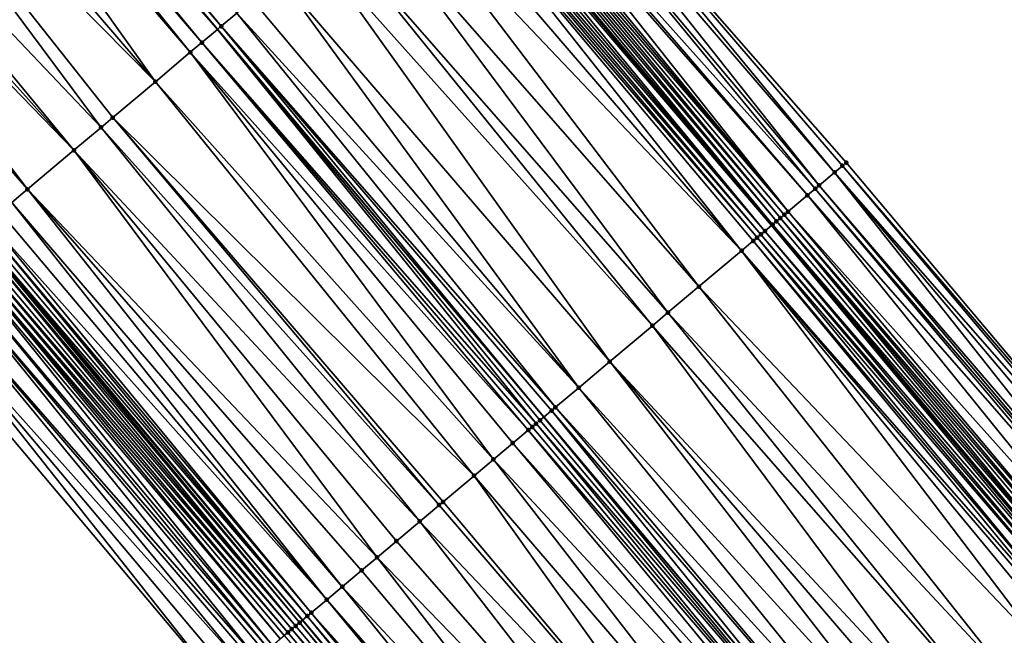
# Model space of a CAD drawing. Header units: feet. Extents: x 2004186 to 2014793, y 836912 to 864902.
# Tile 442 of 656: x 2008191 to 2008230, y 851021 to 851045. Entities that reach past the tile are written whole.
import ezdxf

# ---------------------------------------------------------------- set-up
doc = ezdxf.new("R2010")
doc.units = ezdxf.units.FT
doc.header["$LTSCALE"] = 100
doc.header["$MEASUREMENT"] = 0
for name, color, linetype, lineweight in [('EP_Travel Lane', 5, 'Continuous', 40), ('GPL_Skip Line', 2, 'Continuous', 40), ('Road Shots', 4, 'Continuous', 200), ('Road X-Section', 30, 'Continuous', 13)]:
    doc.layers.add(name, color=color, linetype=linetype, lineweight=lineweight)
doc.layers.add('I-77 SB_MM21-27-Surface-Border', color=7, linetype='Continuous')
doc.layers.add('I-77 SB_MM21-27-Surface-TIN', color=7, linetype='Continuous')

msp = doc.modelspace()

# ---------------------------------------------------------------- linework, layer by layer
at = {"layer": 'EP_Travel Lane'}
for points in [[(2008323.472519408, 850914.4898175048, 430.5854128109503), (2008310.598384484, 850929.7949696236, 430.6807183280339), (2008297.724210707, 850945.1001679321, 430.7617483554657), (2008284.850034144, 850960.4053695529, 430.8417702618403), (2008271.975816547, 850975.7106199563, 430.9067074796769), (2008259.098849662, 850991.0182724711, 431.0103039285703), (2008246.224206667, 851006.3230156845, 431.1044200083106), (2008233.349510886, 851021.6278216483, 431.1762554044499), (2008220.474785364, 851036.9326629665, 431.2355468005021), (2008207.600080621, 851052.2374795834, 431.3036043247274), (2008194.725365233, 851067.5423088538, 431.3671688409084), (2008181.850608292, 851082.8471875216, 431.4131938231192), (2008168.975943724, 851098.1519563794, 431.4982138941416), (2008156.096774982, 851113.4519299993, 431.5766778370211)], [(2008292.161601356, 850914.2869187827, 430.6268479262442), (2008279.284497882, 850929.5896444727, 430.7093854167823), (2008266.40731195, 850944.8924681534, 430.7616198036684), (2008253.53014894, 850960.1952645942, 430.8222839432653), (2008240.644264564, 850975.4849806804, 430.932558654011), (2008227.753702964, 850990.7763473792, 431.021995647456), (2008214.863085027, 851006.067780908, 431.0876824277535), (2008201.972478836, 851021.3592005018, 431.1583114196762), (2008189.081876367, 851036.6506156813, 431.2305141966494), (2008176.191295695, 851051.9420050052, 431.3119056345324), (2008163.300685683, 851067.2334291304, 431.3809291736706), (2008150.410106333, 851082.5248168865, 431.4628726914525), (2008137.537942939, 851097.8331091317, 431.5089048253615), (2008124.675411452, 851113.1481783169, 431.575924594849)]]:
    msp.add_polyline3d(points, dxfattribs=at)
at = {"layer": 'GPL_Skip Line'}
msp.add_polyline3d([(2008301.634466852, 850922.2540007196, 430.8343349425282), (2008288.760262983, 850937.5592348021, 430.9043157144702), (2008275.886114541, 850952.8644029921, 430.9946586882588), (2008263.011883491, 850968.1696693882, 431.0546537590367), (2008250.133467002, 850983.4711834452, 431.1583035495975), (2008237.254279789, 850998.7721472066, 431.2429606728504), (2008224.375028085, 851014.0731875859, 431.3004063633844), (2008211.495798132, 851029.3742021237, 431.3670298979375), (2008198.61661087, 851044.6751659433, 431.4516665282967), (2008185.737372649, 851059.9761903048, 431.5148009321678), (2008172.858154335, 851075.2771910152, 431.5863354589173), (2008159.978934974, 851090.5781929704, 431.6574278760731), (2008147.100408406, 851105.8798665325, 431.7113844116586), (2008134.222225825, 851121.1818336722, 431.7648427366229)], dxfattribs=at)
at = {"layer": 'I-77 SB_MM21-27-Surface-Border', "color": 3, "linetype": 'ByBlock', "lineweight": -2}
for points in [[(2008157.964156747, 851115.0242075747, 431.4439957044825), (2008171.606978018, 851100.3674021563, 431.3233325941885), (2008184.48621391, 851085.0663805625, 431.2592089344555), (2008197.518506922, 851069.8940971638, 431.2145581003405), (2008210.244780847, 851054.464224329, 431.1711233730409), (2008223.429861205, 851039.420999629, 431.0321091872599), (2008236.309060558, 851024.1200214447, 430.9525680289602), (2008249.035333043, 851008.6901503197, 430.9085322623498), (2008261.91448774, 850993.3892251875, 430.8101618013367), (2008274.949048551, 850978.2127810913, 430.6918946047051), (2008287.364191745, 850962.5212008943, 430.6582976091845), (2008300.238305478, 850947.2160739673, 430.5551905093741), (2008313.265456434, 850932.0397088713, 430.4462198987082), (2008325.680614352, 850916.3481111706, 430.4180374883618)], [(2008290.613956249, 850912.9853251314, 430.585426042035), (2008277.739760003, 850928.2905501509, 430.6582145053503), (2008263.640976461, 850942.566024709, 430.6716880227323), (2008250.613693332, 850957.7425469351, 430.7321086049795), (2008237.585765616, 850972.911108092, 430.820481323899), (2008224.553565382, 850988.0832812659, 430.9042862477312), (2008211.6743638, 851003.3842620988, 430.9828871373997), (2008198.795162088, 851018.6852430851, 431.0614199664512), (2008185.915927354, 851033.9862633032, 431.1260261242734), (2008173.18973651, 851049.4160374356, 431.2045160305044), (2008160.616530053, 851064.974636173, 431.2717835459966), (2008148.349384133, 851080.7907751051, 431.3553174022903), (2008135.776214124, 851096.3508253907, 431.4326714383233), (2008122.285934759, 851111.1376832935, 431.4796372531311)]]:
    msp.add_polyline3d(points, dxfattribs=at)
at = {"layer": 'I-77 SB_MM21-27-Surface-TIN', "color": 128, "linetype": 'ByBlock', "lineweight": -2}
for points in [[(2008186.043396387, 851060.2337742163, 431.5155472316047), (2008185.737372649, 851059.9761903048, 431.5148009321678), (2008198.769622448, 851044.8039582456, 431.4519166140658)], [(2008186.043396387, 851060.2337742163, 431.5155472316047), (2008198.769622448, 851044.8039582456, 431.4519166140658), (2008199.381637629, 851045.3191644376, 431.4397819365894)], [(2008185.58436078, 851059.8473983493, 431.51442778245), (2008185.2783544, 851059.5897938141, 431.5210062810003), (2008198.61661087, 851044.6751659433, 431.4516665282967)], [(2008185.58436078, 851059.8473983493, 431.51442778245), (2008198.61661087, 851044.6751659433, 431.4516665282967), (2008185.737372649, 851059.9761903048, 431.5148009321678)], [(2008198.769622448, 851044.8039582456, 431.4519166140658), (2008185.737372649, 851059.9761903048, 431.5148009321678), (2008198.61661087, 851044.6751659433, 431.4516665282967)], [(2008184.97233136, 851059.3322090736, 431.5205544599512), (2008184.513280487, 851058.9458513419, 431.5129940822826), (2008197.545512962, 851043.7736398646, 431.4427998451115)], [(2008185.125346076, 851059.4609976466, 431.5221289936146), (2008184.97233136, 851059.3322090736, 431.5205544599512), (2008198.00456456, 851044.1599967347, 431.4506661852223)], [(2008184.97233136, 851059.3322090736, 431.5205544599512), (2008197.545512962, 851043.7736398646, 431.4427998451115), (2008198.00456456, 851044.1599967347, 431.4506661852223)], [(2008185.2783544, 851059.5897938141, 431.5210062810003), (2008185.125346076, 851059.4609976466, 431.5221289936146), (2008198.00456456, 851044.1599967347, 431.4506661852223)], [(2008185.2783544, 851059.5897938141, 431.5210062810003), (2008198.00456456, 851044.1599967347, 431.4506661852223), (2008198.61661087, 851044.6751659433, 431.4516665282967)], [(2008184.513280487, 851058.9458513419, 431.5129940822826), (2008183.136099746, 851057.7868115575, 431.4784469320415), (2008196.168332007, 851042.6146003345, 431.4081622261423)], [(2008184.513280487, 851058.9458513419, 431.5129940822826), (2008196.168332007, 851042.6146003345, 431.4081622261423), (2008197.545512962, 851043.7736398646, 431.4427998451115)], [(2008183.136099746, 851057.7868115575, 431.4784469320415), (2008182.064967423, 851056.8853263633, 431.4550595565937), (2008196.168332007, 851042.6146003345, 431.4081622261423)], [(2008182.064967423, 851056.8853263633, 431.4550595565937), (2008180.228754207, 851055.33990699, 431.4207147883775), (2008194.026090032, 851040.8116030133, 431.3709531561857)], [(2008182.064967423, 851056.8853263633, 431.4550595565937), (2008194.485139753, 851041.1979621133, 431.3780275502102), (2008196.168332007, 851042.6146003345, 431.4081622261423)], [(2008182.064967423, 851056.8853263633, 431.4550595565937), (2008194.026090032, 851040.8116030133, 431.3709531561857), (2008194.485139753, 851041.1979621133, 431.3780275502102)], [(2008180.228754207, 851055.33990699, 431.4207147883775), (2008179.616686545, 851054.8247631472, 431.410705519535), (2008192.954957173, 851039.910118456, 431.3473396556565)], [(2008180.228754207, 851055.33990699, 431.4207147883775), (2008192.954957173, 851039.910118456, 431.3473396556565), (2008194.026090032, 851040.8116030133, 431.3709531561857)], [(2008179.616686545, 851054.8247631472, 431.410705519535), (2008179.004615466, 851054.3096233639, 431.3992543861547), (2008192.954957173, 851039.910118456, 431.3473396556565)], [(2008179.004615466, 851054.3096233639, 431.3992543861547), (2008177.933493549, 851053.4081258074, 431.380257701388), (2008191.118735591, 851038.3647090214, 431.3094650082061)], [(2008179.004615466, 851054.3096233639, 431.3992543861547), (2008191.118735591, 851038.3647090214, 431.3094650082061), (2008192.954957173, 851039.910118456, 431.3473396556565)], [(2008210.244780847, 851054.464224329, 431.1711233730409), (2008209.938821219, 851054.206564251, 431.1974283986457), (2008222.970929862, 851039.0344998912, 431.0749836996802)], [(2008210.244780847, 851054.464224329, 431.1711233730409), (2008223.276889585, 851039.2921598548, 431.048719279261), (2008223.429861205, 851039.420999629, 431.0321091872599)], [(2008210.244780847, 851054.464224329, 431.1711233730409), (2008222.970929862, 851039.0344998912, 431.0749836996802), (2008223.276889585, 851039.2921598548, 431.048719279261)], [(2008209.938821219, 851054.206564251, 431.1974283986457), (2008209.47987009, 851053.82008802, 431.2319542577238), (2008222.358998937, 851038.5191935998, 431.1226697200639)], [(2008209.938821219, 851054.206564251, 431.1974283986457), (2008222.358998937, 851038.5191935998, 431.1226697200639), (2008222.970929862, 851039.0344998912, 431.0749836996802)], [(2008209.47987009, 851053.82008802, 431.2319542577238), (2008208.867909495, 851053.3048169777, 431.2671211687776), (2008222.206002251, 851038.3903836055, 431.1287031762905)], [(2008209.47987009, 851053.82008802, 431.2319542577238), (2008222.206002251, 851038.3903836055, 431.1287031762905), (2008222.358998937, 851038.5191935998, 431.1226697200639)], [(2008177.933493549, 851053.4081258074, 431.380257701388), (2008190.506671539, 851037.8495608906, 431.3009787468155), (2008191.118735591, 851038.3647090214, 431.3094650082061)], [(2008208.714932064, 851053.1759841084, 431.2812789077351), (2008208.40898615, 851052.9183077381, 431.3133703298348), (2008221.135162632, 851037.4885506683, 431.2288203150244)], [(2008208.867909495, 851053.3048169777, 431.2671211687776), (2008208.714932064, 851053.1759841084, 431.2812789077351), (2008221.900042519, 851038.132723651, 431.1549644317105)], [(2008208.714932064, 851053.1759841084, 431.2812789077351), (2008221.135162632, 851037.4885506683, 431.2288203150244), (2008221.900042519, 851038.132723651, 431.1549644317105)], [(2008208.867909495, 851053.3048169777, 431.2671211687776), (2008221.900042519, 851038.132723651, 431.1549644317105), (2008222.206002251, 851038.3903836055, 431.1287031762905)], [(2008208.256005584, 851052.7894785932, 431.3262053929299), (2008208.103006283, 851052.6606717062, 431.3311352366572), (2008221.135162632, 851037.4885506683, 431.2288203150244)], [(2008208.40898615, 851052.9183077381, 431.3133703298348), (2008208.256005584, 851052.7894785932, 431.3262053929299), (2008221.135162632, 851037.4885506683, 431.2288203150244)], [(2008207.79693932, 851052.4031391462, 431.3121509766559), (2008207.643905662, 851052.2743730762, 431.3025842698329), (2008220.523125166, 851036.9733709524, 431.2315517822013)], [(2008207.949979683, 851052.531897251, 431.3245465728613), (2008207.79693932, 851052.4031391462, 431.3121509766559), (2008220.676143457, 851037.1021552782, 431.2346347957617)], [(2008207.79693932, 851052.4031391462, 431.3121509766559), (2008220.523125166, 851036.9733709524, 431.2315517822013), (2008220.676143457, 851037.1021552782, 431.2346347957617)], [(2008208.103006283, 851052.6606717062, 431.3311352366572), (2008207.949979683, 851052.531897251, 431.3245465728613), (2008220.829171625, 851037.2309278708, 431.2418848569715)], [(2008207.949979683, 851052.531897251, 431.3245465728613), (2008220.676143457, 851037.1021552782, 431.2346347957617), (2008220.829171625, 851037.2309278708, 431.2418848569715)], [(2008208.103006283, 851052.6606717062, 431.3311352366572), (2008220.98217367, 851037.3597314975, 431.2381129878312), (2008221.135162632, 851037.4885506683, 431.2288203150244)], [(2008208.103006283, 851052.6606717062, 431.3311352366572), (2008220.829171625, 851037.2309278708, 431.2418848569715), (2008220.98217367, 851037.3597314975, 431.2381129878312)], [(2008207.337918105, 851052.0167461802, 431.3171044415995), (2008207.184917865, 851051.8879404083, 431.3216382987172), (2008220.217163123, 851036.7157137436, 431.2568378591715)], [(2008207.490903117, 851052.1455700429, 431.3061454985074), (2008207.337918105, 851052.0167461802, 431.3171044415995), (2008220.217163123, 851036.7157137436, 431.2568378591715)], [(2008207.490903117, 851052.1455700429, 431.3061454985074), (2008220.474785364, 851036.9326629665, 431.2355468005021), (2008207.600080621, 851052.2374795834, 431.3036043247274)], [(2008207.490903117, 851052.1455700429, 431.3061454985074), (2008220.217163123, 851036.7157137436, 431.2568378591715), (2008220.474785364, 851036.9326629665, 431.2355468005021)], [(2008207.643905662, 851052.2743730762, 431.3025842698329), (2008207.600080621, 851052.2374795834, 431.3036043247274), (2008220.523125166, 851036.9733709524, 431.2315517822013)], [(2008220.523125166, 851036.9733709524, 431.2315517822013), (2008207.600080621, 851052.2374795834, 431.3036043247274), (2008220.474785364, 851036.9326629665, 431.2355468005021)], [(2008206.878910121, 851051.6303374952, 431.3276405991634), (2008206.266899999, 851051.1151252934, 431.3419097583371), (2008219.299147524, 851035.9428959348, 431.2780660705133)], [(2008207.031908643, 851051.7591453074, 431.3223821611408), (2008206.878910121, 851051.6303374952, 431.3276405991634), (2008219.911155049, 851036.4581112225, 431.2627009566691)], [(2008206.878910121, 851051.6303374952, 431.3276405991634), (2008219.758155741, 851036.3293043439, 431.2676278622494), (2008219.911155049, 851036.4581112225, 431.2627009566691)], [(2008206.878910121, 851051.6303374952, 431.3276405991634), (2008219.299147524, 851035.9428959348, 431.2780660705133), (2008219.758155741, 851036.3293043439, 431.2676278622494)], [(2008207.184917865, 851051.8879404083, 431.3216382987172), (2008207.031908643, 851051.7591453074, 431.3223821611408), (2008220.064163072, 851036.5869077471, 431.2614514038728)], [(2008207.031908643, 851051.7591453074, 431.3223821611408), (2008219.911155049, 851036.4581112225, 431.2627009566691), (2008220.064163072, 851036.5869077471, 431.2614514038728)], [(2008207.184917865, 851051.8879404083, 431.3216382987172), (2008220.064163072, 851036.5869077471, 431.2614514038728), (2008220.217163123, 851036.7157137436, 431.2568378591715)], [(2008206.266899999, 851051.1151252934, 431.3419097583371), (2008205.501876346, 851050.4711231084, 431.3551051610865), (2008219.299147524, 851035.9428959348, 431.2780660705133)], [(2008205.501876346, 851050.4711231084, 431.3551051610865), (2008204.43083617, 851049.5695284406, 431.3705985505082), (2008217.616073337, 851034.5261174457, 431.2977489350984)], [(2008205.501876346, 851050.4711231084, 431.3551051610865), (2008217.616073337, 851034.5261174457, 431.2977489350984), (2008219.299147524, 851035.9428959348, 431.2780660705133)], [(2008204.43083617, 851049.5695284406, 431.3705985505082), (2008203.206772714, 851048.539155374, 431.3809039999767), (2008216.392008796, 851033.4957456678, 431.3075966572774)], [(2008204.43083617, 851049.5695284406, 431.3705985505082), (2008216.392008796, 851033.4957456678, 431.3075966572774), (2008217.616073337, 851034.5261174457, 431.2977489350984)], [(2008203.206772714, 851048.539155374, 431.3809039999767), (2008202.441739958, 851047.8951640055, 431.39025783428), (2008215.779979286, 851032.9805564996, 431.3136851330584)], [(2008203.206772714, 851048.539155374, 431.3809039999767), (2008215.779979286, 851032.9805564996, 431.3136851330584), (2008216.392008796, 851033.4957456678, 431.3075966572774)], [(2008202.441739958, 851047.8951640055, 431.39025783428), (2008201.064674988, 851046.73598668, 431.404559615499), (2008214.096900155, 851031.5637838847, 431.3312816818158)], [(2008202.441739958, 851047.8951640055, 431.39025783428), (2008214.096900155, 851031.5637838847, 431.3312816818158), (2008215.779979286, 851032.9805564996, 431.3136851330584)], [(2008201.064674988, 851046.73598668, 431.404559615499), (2008199.993642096, 851045.8343833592, 431.4231262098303), (2008212.872856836, 851030.5333868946, 431.3500837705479)], [(2008201.064674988, 851046.73598668, 431.404559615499), (2008212.872856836, 851030.5333868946, 431.3500837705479), (2008214.096900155, 851031.5637838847, 431.3312816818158)], [(2008199.993642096, 851045.8343833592, 431.4231262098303), (2008199.381637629, 851045.3191644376, 431.4397819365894), (2008212.872856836, 851030.5333868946, 431.3500837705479)], [(2008199.381637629, 851045.3191644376, 431.4397819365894), (2008198.769622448, 851044.8039582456, 431.4519166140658), (2008211.954839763, 851029.7605708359, 431.3706904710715)], [(2008199.381637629, 851045.3191644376, 431.4397819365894), (2008211.954839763, 851029.7605708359, 431.3706904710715), (2008212.872856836, 851030.5333868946, 431.3500837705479)], [(2008198.00456456, 851044.1599967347, 431.4506661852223), (2008211.189778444, 851029.1166134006, 431.3679925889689), (2008198.61661087, 851044.6751659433, 431.4516665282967)], [(2008198.769622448, 851044.8039582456, 431.4519166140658), (2008198.61661087, 851044.6751659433, 431.4516665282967), (2008211.495798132, 851029.3742021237, 431.3670298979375)], [(2008211.342785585, 851029.2454109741, 431.3663704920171), (2008211.495798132, 851029.3742021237, 431.3670298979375), (2008198.61661087, 851044.6751659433, 431.4516665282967)], [(2008211.342785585, 851029.2454109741, 431.3663704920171), (2008198.61661087, 851044.6751659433, 431.4516665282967), (2008211.189778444, 851029.1166134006, 431.3679925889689)], [(2008198.769622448, 851044.8039582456, 431.4519166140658), (2008211.495798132, 851029.3742021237, 431.3670298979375), (2008211.801823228, 851029.6317844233, 431.3683487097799)], [(2008198.769622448, 851044.8039582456, 431.4519166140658), (2008211.801823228, 851029.6317844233, 431.3683487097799), (2008211.954839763, 851029.7605708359, 431.3706904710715)], [(2008198.00456456, 851044.1599967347, 431.4506661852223), (2008197.545512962, 851043.7736398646, 431.4427998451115), (2008210.883763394, 851028.8590191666, 431.3709124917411)], [(2008198.00456456, 851044.1599967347, 431.4506661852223), (2008211.036776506, 851028.987809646, 431.3718099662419), (2008211.189778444, 851029.1166134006, 431.3679925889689)], [(2008198.00456456, 851044.1599967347, 431.4506661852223), (2008210.883763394, 851028.8590191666, 431.3709124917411), (2008211.036776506, 851028.987809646, 431.3718099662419)], [(2008197.545512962, 851043.7736398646, 431.4427998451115), (2008196.168332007, 851042.6146003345, 431.4081622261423), (2008209.506585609, 851027.69997587, 431.3376126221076)], [(2008197.545512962, 851043.7736398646, 431.4427998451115), (2008210.271691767, 851028.3438800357, 431.3592298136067), (2008210.883763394, 851028.8590191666, 431.3709124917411)], [(2008197.545512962, 851043.7736398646, 431.4427998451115), (2008209.506585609, 851027.69997587, 431.3376126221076), (2008210.271691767, 851028.3438800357, 431.3592298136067)], [(2008196.168332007, 851042.6146003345, 431.4081622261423), (2008194.485139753, 851041.1979621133, 431.3780275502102), (2008208.741488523, 851027.0560609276, 431.3198229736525)], [(2008196.168332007, 851042.6146003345, 431.4081622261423), (2008208.741488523, 851027.0560609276, 431.3198229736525), (2008209.506585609, 851027.69997587, 431.3376126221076)], [(2008194.485139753, 851041.1979621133, 431.3780275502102), (2008194.026090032, 851040.8116030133, 431.3709531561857), (2008207.364333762, 851025.8969902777, 431.2962378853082)], [(2008194.485139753, 851041.1979621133, 431.3780275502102), (2008207.517353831, 851026.025772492, 431.3000707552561), (2008208.741488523, 851027.0560609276, 431.3198229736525)], [(2008194.485139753, 851041.1979621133, 431.3780275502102), (2008207.364333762, 851025.8969902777, 431.2962378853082), (2008207.517353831, 851026.025772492, 431.3000707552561)], [(2008194.026090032, 851040.8116030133, 431.3709531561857), (2008192.954957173, 851039.910118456, 431.3473396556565), (2008206.599247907, 851025.2530619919, 431.2831873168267)], [(2008194.026090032, 851040.8116030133, 431.3709531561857), (2008206.599247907, 851025.2530619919, 431.2831873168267), (2008207.364333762, 851025.8969902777, 431.2962378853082)], [(2008192.954957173, 851039.910118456, 431.3473396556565), (2008191.118735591, 851038.3647090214, 431.3094650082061), (2008204.91604166, 851023.8364403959, 431.2471479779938)], [(2008192.954957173, 851039.910118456, 431.3473396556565), (2008205.681133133, 851024.480362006, 431.2625695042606), (2008206.599247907, 851025.2530619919, 431.2831873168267)], [(2008192.954957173, 851039.910118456, 431.3473396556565), (2008204.91604166, 851023.8364403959, 431.2471479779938), (2008205.681133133, 851024.480362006, 431.2625695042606)], [(2008223.276889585, 851039.2921598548, 431.048719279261), (2008222.970929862, 851039.0344998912, 431.0749836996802), (2008236.156098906, 851023.9911698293, 430.9733837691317)], [(2008223.429861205, 851039.420999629, 431.0321091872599), (2008223.276889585, 851039.2921598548, 431.048719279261), (2008236.309060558, 851024.1200214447, 430.9525680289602)], [(2008223.276889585, 851039.2921598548, 431.048719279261), (2008236.156098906, 851023.9911698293, 430.9733837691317), (2008236.309060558, 851024.1200214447, 430.9525680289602)], [(2008222.970929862, 851039.0344998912, 431.0749836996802), (2008222.358998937, 851038.5191935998, 431.1226697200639), (2008235.391193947, 851023.3470266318, 431.0366616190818)], [(2008222.970929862, 851039.0344998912, 431.0749836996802), (2008235.850140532, 851023.7335082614, 431.0002181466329), (2008236.156098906, 851023.9911698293, 430.9733837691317)], [(2008222.970929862, 851039.0344998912, 431.0749836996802), (2008235.391193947, 851023.3470266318, 431.0366616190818), (2008235.850140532, 851023.7335082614, 431.0002181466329)], [(2008191.118735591, 851038.3647090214, 431.3094650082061), (2008190.506671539, 851037.8495608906, 431.3009787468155), (2008203.538879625, 851022.677378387, 431.2204939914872)], [(2008191.118735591, 851038.3647090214, 431.3094650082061), (2008204.303964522, 851023.3213078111, 431.2331403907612), (2008204.91604166, 851023.8364403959, 431.2471479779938)], [(2008191.118735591, 851038.3647090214, 431.3094650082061), (2008203.538879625, 851022.677378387, 431.2204939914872), (2008204.303964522, 851023.3213078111, 431.2331403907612)], [(2008222.206002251, 851038.3903836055, 431.1287031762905), (2008221.900042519, 851038.132723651, 431.1549644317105), (2008235.085198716, 851023.0894088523, 431.0479440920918)], [(2008222.358998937, 851038.5191935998, 431.1226697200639), (2008222.206002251, 851038.3903836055, 431.1287031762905), (2008235.238202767, 851023.2182100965, 431.0450182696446)], [(2008222.206002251, 851038.3903836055, 431.1287031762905), (2008235.085198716, 851023.0894088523, 431.0479440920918), (2008235.238202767, 851023.2182100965, 431.0450182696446)], [(2008222.358998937, 851038.5191935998, 431.1226697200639), (2008235.238202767, 851023.2182100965, 431.0450182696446), (2008235.391193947, 851023.3470266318, 431.0366616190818)], [(2008221.900042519, 851038.132723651, 431.1549644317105), (2008221.135162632, 851037.4885506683, 431.2288203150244), (2008234.473291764, 851022.5740740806, 431.105745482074)], [(2008221.900042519, 851038.132723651, 431.1549644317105), (2008234.473291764, 851022.5740740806, 431.105745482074), (2008235.085198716, 851023.0894088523, 431.0479440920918)], [(2008190.506671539, 851037.8495608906, 431.3009787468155), (2008190.047618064, 851037.46320625, 431.2923204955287), (2008202.926813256, 851022.1622330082, 431.2110302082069)], [(2008190.506671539, 851037.8495608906, 431.3009787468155), (2008202.926813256, 851022.1622330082, 431.2110302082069), (2008203.538879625, 851022.677378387, 431.2204939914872)], [(2008190.047618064, 851037.46320625, 431.2923204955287), (2008189.588547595, 851037.0768717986, 431.2764918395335), (2008202.926813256, 851022.1622330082, 431.2110302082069)], [(2008220.829171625, 851037.2309278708, 431.2418848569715), (2008220.676143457, 851037.1021552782, 431.2346347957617), (2008233.55537183, 851021.8011426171, 431.1673399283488)], [(2008220.98217367, 851037.3597314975, 431.2381129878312), (2008220.829171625, 851037.2309278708, 431.2418848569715), (2008233.861380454, 851022.0587444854, 431.1617084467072)], [(2008220.829171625, 851037.2309278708, 431.2418848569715), (2008233.708384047, 851021.9299341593, 431.1678597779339), (2008233.861380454, 851022.0587444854, 431.1617084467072)], [(2008220.829171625, 851037.2309278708, 431.2418848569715), (2008233.55537183, 851021.8011426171, 431.1673399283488), (2008233.708384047, 851021.9299341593, 431.1678597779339)], [(2008221.135162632, 851037.4885506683, 431.2288203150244), (2008220.98217367, 851037.3597314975, 431.2381129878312), (2008234.014367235, 851022.1875662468, 431.1514956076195)], [(2008220.98217367, 851037.3597314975, 431.2381129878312), (2008233.861380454, 851022.0587444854, 431.1617084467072), (2008234.014367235, 851022.1875662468, 431.1514956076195)], [(2008221.135162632, 851037.4885506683, 431.2288203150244), (2008234.014367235, 851022.1875662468, 431.1514956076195), (2008234.473291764, 851022.5740740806, 431.105745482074)], [(2008189.28247054, 851036.8193512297, 431.2532488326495), (2008189.129417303, 851036.6906084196, 431.2354211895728), (2008202.161688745, 851021.5183506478, 431.181668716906)], [(2008189.435518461, 851036.9481003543, 431.2688338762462), (2008189.28247054, 851036.8193512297, 431.2532488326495), (2008202.161688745, 851021.5183506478, 431.181668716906)], [(2008189.588547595, 851037.0768717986, 431.2764918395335), (2008189.435518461, 851036.9481003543, 431.2688338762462), (2008202.314717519, 851021.6471225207, 431.1891744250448)], [(2008189.435518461, 851036.9481003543, 431.2688338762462), (2008202.161688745, 851021.5183506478, 431.181668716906), (2008202.314717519, 851021.6471225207, 431.1891744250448)], [(2008189.588547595, 851037.0768717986, 431.2764918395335), (2008202.314717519, 851021.6471225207, 431.1891744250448), (2008202.926813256, 851022.1622330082, 431.2110302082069)], [(2008220.217163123, 851036.7157137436, 431.2568378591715), (2008233.249393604, 851021.5435046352, 431.18579746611), (2008220.474785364, 851036.9326629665, 431.2355468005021)], [(2008220.523125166, 851036.9733709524, 431.2315517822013), (2008220.474785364, 851036.9326629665, 431.2355468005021), (2008233.402370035, 851021.672338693, 431.1712174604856)], [(2008233.249393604, 851021.5435046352, 431.18579746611), (2008233.349510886, 851021.6278216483, 431.1762554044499), (2008220.474785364, 851036.9326629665, 431.2355468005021)], [(2008233.402370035, 851021.672338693, 431.1712174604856), (2008220.474785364, 851036.9326629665, 431.2355468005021), (2008233.349510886, 851021.6278216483, 431.1762554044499)], [(2008220.676143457, 851037.1021552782, 431.2346347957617), (2008220.523125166, 851036.9733709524, 431.2315517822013), (2008233.55537183, 851021.8011426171, 431.1673399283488)], [(2008220.523125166, 851036.9733709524, 431.2315517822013), (2008233.402370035, 851021.672338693, 431.1712174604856), (2008233.55537183, 851021.8011426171, 431.1673399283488)], [(2008188.823335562, 851036.4330934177, 431.2102009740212), (2008188.670331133, 851036.3042926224, 431.2129673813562), (2008201.702563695, 851021.1320810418, 431.1428095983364)], [(2008188.97636888, 851036.561859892, 431.2196241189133), (2008188.823335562, 851036.4330934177, 431.2102009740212), (2008201.702563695, 851021.1320810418, 431.1428095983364)], [(2008188.97636888, 851036.561859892, 431.2196241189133), (2008201.855577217, 851021.2608710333, 431.1438803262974), (2008189.081876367, 851036.6506156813, 431.2305141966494)], [(2008188.97636888, 851036.561859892, 431.2196241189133), (2008201.702563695, 851021.1320810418, 431.1428095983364), (2008201.855577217, 851021.2608710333, 431.1438803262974)], [(2008189.129417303, 851036.6906084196, 431.2354211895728), (2008189.081876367, 851036.6506156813, 431.2305141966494), (2008201.972478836, 851021.3592005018, 431.1583114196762)], [(2008201.855577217, 851021.2608710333, 431.1438803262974), (2008201.972478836, 851021.3592005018, 431.1583114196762), (2008189.081876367, 851036.6506156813, 431.2305141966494)], [(2008189.129417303, 851036.6906084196, 431.2354211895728), (2008201.972478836, 851021.3592005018, 431.1583114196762), (2008202.161688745, 851021.5183506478, 431.181668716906)], [(2008219.911155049, 851036.4581112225, 431.2627009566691), (2008219.758155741, 851036.3293043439, 431.2676278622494), (2008232.637371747, 851021.0283063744, 431.1951155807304)], [(2008220.064163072, 851036.5869077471, 431.2614514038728), (2008219.911155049, 851036.4581112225, 431.2627009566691), (2008232.943389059, 851021.2858979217, 431.19314983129)], [(2008219.911155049, 851036.4581112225, 431.2627009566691), (2008232.637371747, 851021.0283063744, 431.1951155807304), (2008232.943389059, 851021.2858979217, 431.19314983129)], [(2008220.217163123, 851036.7157137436, 431.2568378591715), (2008220.064163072, 851036.5869077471, 431.2614514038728), (2008233.096394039, 851021.4146980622, 431.1906159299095)], [(2008220.064163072, 851036.5869077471, 431.2614514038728), (2008232.943389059, 851021.2858979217, 431.19314983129), (2008233.096394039, 851021.4146980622, 431.1906159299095)], [(2008220.217163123, 851036.7157137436, 431.2568378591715), (2008233.096394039, 851021.4146980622, 431.1906159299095), (2008233.249393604, 851021.5435046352, 431.18579746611)], [(2008188.364326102, 851036.0466864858, 431.2201145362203), (2008188.211312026, 851035.9178971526, 431.2188100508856), (2008201.090536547, 851020.6168890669, 431.1498949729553)], [(2008188.517332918, 851036.1754844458, 431.2183552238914), (2008188.364326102, 851036.0466864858, 431.2201145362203), (2008201.396573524, 851020.8744572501, 431.1562273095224)], [(2008188.364326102, 851036.0466864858, 431.2201145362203), (2008201.243562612, 851020.7456641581, 431.1562576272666), (2008201.396573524, 851020.8744572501, 431.1562273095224)], [(2008188.364326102, 851036.0466864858, 431.2201145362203), (2008201.090536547, 851020.6168890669, 431.1498949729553), (2008201.243562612, 851020.7456641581, 431.1562576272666)], [(2008188.670331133, 851036.3042926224, 431.2129673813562), (2008188.517332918, 851036.1754844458, 431.2183552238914), (2008201.549573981, 851021.0032627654, 431.1517845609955)], [(2008188.517332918, 851036.1754844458, 431.2183552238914), (2008201.396573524, 851020.8744572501, 431.1562273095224), (2008201.549573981, 851021.0032627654, 431.1517845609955)], [(2008188.670331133, 851036.3042926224, 431.2129673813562), (2008201.549573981, 851021.0032627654, 431.1517845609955), (2008201.702563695, 851021.1320810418, 431.1428095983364)], [(2008219.758155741, 851036.3293043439, 431.2676278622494), (2008219.299147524, 851035.9428959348, 431.2780660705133), (2008232.484372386, 851020.8994995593, 431.2000200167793)], [(2008219.758155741, 851036.3293043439, 431.2676278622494), (2008232.484372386, 851020.8994995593, 431.2000200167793), (2008232.637371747, 851021.0283063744, 431.1951155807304)], [(2008187.905269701, 851035.6603353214, 431.2102217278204), (2008187.59921527, 851035.4027878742, 431.1965248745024), (2008200.631446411, 851020.2305779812, 431.1257677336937)], [(2008188.211312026, 851035.9178971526, 431.2188100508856), (2008187.905269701, 851035.6603353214, 431.2102217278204), (2008200.784473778, 851020.3593515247, 431.1326802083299)], [(2008187.905269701, 851035.6603353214, 431.2102217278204), (2008200.631446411, 851020.2305779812, 431.1257677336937), (2008200.784473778, 851020.3593515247, 431.1326802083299)], [(2008188.211312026, 851035.9178971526, 431.2188100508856), (2008200.784473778, 851020.3593515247, 431.1326802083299), (2008201.090536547, 851020.6168890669, 431.1498949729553)], [(2008219.299147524, 851035.9428959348, 431.2780660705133), (2008217.616073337, 851034.5261174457, 431.2977489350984), (2008231.413351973, 851019.9978814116, 431.2238530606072)], [(2008219.299147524, 851035.9428959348, 431.2780660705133), (2008232.331378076, 851020.7706867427, 431.2070559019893), (2008232.484372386, 851020.8994995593, 431.2000200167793)], [(2008219.299147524, 851035.9428959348, 431.2780660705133), (2008232.025375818, 851020.5130773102, 431.215373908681), (2008232.331378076, 851020.7706867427, 431.2070559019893)], [(2008219.299147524, 851035.9428959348, 431.2780660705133), (2008231.413351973, 851019.9978814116, 431.2238530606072), (2008232.025375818, 851020.5130773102, 431.215373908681)], [(2008187.59921527, 851035.4027878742, 431.1965248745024), (2008186.987114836, 851034.8876829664, 431.1726874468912), (2008200.172396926, 851019.8442186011, 431.118792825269)], [(2008187.59921527, 851035.4027878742, 431.1965248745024), (2008200.478427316, 851020.1017946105, 431.1223456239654), (2008200.631446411, 851020.2305779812, 431.1257677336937)], [(2008187.59921527, 851035.4027878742, 431.1965248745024), (2008200.172396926, 851019.8442186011, 431.118792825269), (2008200.478427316, 851020.1017946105, 431.1223456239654)], [(2008186.987114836, 851034.8876829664, 431.1726874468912), (2008186.374999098, 851034.3725962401, 431.1423925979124), (2008199.713315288, 851019.4578974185, 431.0982516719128)], [(2008186.987114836, 851034.8876829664, 431.1726874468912), (2008200.019375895, 851019.7154375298, 431.1145539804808), (2008200.172396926, 851019.8442186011, 431.118792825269)], [(2008186.987114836, 851034.8876829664, 431.1726874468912), (2008199.713315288, 851019.4578974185, 431.0982516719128), (2008200.019375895, 851019.7154375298, 431.1145539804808)], [(2008217.616073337, 851034.5261174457, 431.2977489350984), (2008216.392008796, 851033.4957456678, 431.3075966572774), (2008230.036284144, 851018.838707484, 431.236948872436)], [(2008217.616073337, 851034.5261174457, 431.2977489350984), (2008230.036284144, 851018.838707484, 431.236948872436), (2008231.413351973, 851019.9978814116, 431.2238530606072)], [(2008186.374999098, 851034.3725962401, 431.1423925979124), (2008185.915927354, 851033.9862633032, 431.1260261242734), (2008198.795162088, 851018.6852430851, 431.0614199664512)], [(2008186.374999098, 851034.3725962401, 431.1423925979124), (2008199.25423714, 851019.0715720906, 431.0791828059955), (2008199.713315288, 851019.4578974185, 431.0982516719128)], [(2008186.374999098, 851034.3725962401, 431.1423925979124), (2008198.795162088, 851018.6852430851, 431.0614199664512), (2008199.25423714, 851019.0715720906, 431.0791828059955)], [(2008216.392008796, 851033.4957456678, 431.3075966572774), (2008215.779979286, 851032.9805564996, 431.3136851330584), (2008228.965223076, 851017.9371376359, 431.2436278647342)], [(2008216.392008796, 851033.4957456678, 431.3075966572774), (2008228.965223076, 851017.9371376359, 431.2436278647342), (2008230.036284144, 851018.838707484, 431.236948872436)], [(2008215.779979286, 851032.9805564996, 431.3136851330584), (2008214.096900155, 851031.5637838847, 431.3312816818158), (2008227.741159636, 851016.9067645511, 431.2539403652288)], [(2008215.779979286, 851032.9805564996, 431.3136851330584), (2008227.741159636, 851016.9067645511, 431.2539403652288), (2008228.965223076, 851017.9371376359, 431.2436278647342)], [(2008214.096900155, 851031.5637838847, 431.3312816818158), (2008212.872856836, 851030.5333868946, 431.3500837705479), (2008226.364100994, 851015.7475797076, 431.2709129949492)], [(2008214.096900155, 851031.5637838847, 431.3312816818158), (2008227.129127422, 851016.3915785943, 431.2588885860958), (2008227.741159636, 851016.9067645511, 431.2539403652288)], [(2008214.096900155, 851031.5637838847, 431.3312816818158), (2008226.364100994, 851015.7475797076, 431.2709129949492), (2008227.129127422, 851016.3915785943, 431.2588885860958)], [(2008212.872856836, 851030.5333868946, 431.3500837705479), (2008211.954839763, 851029.7605708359, 431.3706904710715), (2008225.446072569, 851014.9747771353, 431.2867303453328)], [(2008212.872856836, 851030.5333868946, 431.3500837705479), (2008225.446072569, 851014.9747771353, 431.2867303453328), (2008226.364100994, 851015.7475797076, 431.2709129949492)], [(2008211.801823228, 851029.6317844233, 431.3683487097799), (2008211.495798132, 851029.3742021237, 431.3670298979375), (2008224.375028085, 851014.0731875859, 431.3004063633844)], [(2008211.954839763, 851029.7605708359, 431.3706904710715), (2008211.801823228, 851029.6317844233, 431.3683487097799), (2008224.83405208, 851014.4595772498, 431.2966255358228)], [(2008211.801823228, 851029.6317844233, 431.3683487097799), (2008224.375028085, 851014.0731875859, 431.3004063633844), (2008224.83405208, 851014.4595772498, 431.2966255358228)], [(2008211.954839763, 851029.7605708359, 431.3706904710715), (2008224.83405208, 851014.4595772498, 431.2966255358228), (2008225.446072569, 851014.9747771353, 431.2867303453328)], [(2008211.036776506, 851028.987809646, 431.3718099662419), (2008210.883763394, 851028.8590191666, 431.3709124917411), (2008223.915998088, 851013.686805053, 431.3016547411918)], [(2008211.189778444, 851029.1166134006, 431.3679925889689), (2008211.036776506, 851028.987809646, 431.3718099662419), (2008223.915998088, 851013.686805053, 431.3016547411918)], [(2008211.342785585, 851029.2454109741, 431.3663704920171), (2008211.189778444, 851029.1166134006, 431.3679925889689), (2008224.222012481, 851013.9444000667, 431.2984576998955)], [(2008211.189778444, 851029.1166134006, 431.3679925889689), (2008223.915998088, 851013.686805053, 431.3016547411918), (2008224.222012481, 851013.9444000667, 431.2984576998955)], [(2008211.342785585, 851029.2454109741, 431.3663704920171), (2008224.222012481, 851013.9444000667, 431.2984576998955), (2008211.495798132, 851029.3742021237, 431.3670298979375)], [(2008224.222012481, 851013.9444000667, 431.2984576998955), (2008224.375028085, 851014.0731875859, 431.3004063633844), (2008211.495798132, 851029.3742021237, 431.3670298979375)], [(2008210.883763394, 851028.8590191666, 431.3709124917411), (2008210.271691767, 851028.3438800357, 431.3592298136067), (2008223.60997023, 851013.4292260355, 431.299170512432)], [(2008210.883763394, 851028.8590191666, 431.3709124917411), (2008223.60997023, 851013.4292260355, 431.299170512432), (2008223.915998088, 851013.686805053, 431.3016547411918)], [(2008210.271691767, 851028.3438800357, 431.3592298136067), (2008209.506585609, 851027.69997587, 431.3376126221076), (2008223.150911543, 851013.0428775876, 431.2883131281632)], [(2008210.271691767, 851028.3438800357, 431.3592298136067), (2008223.150911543, 851013.0428775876, 431.2883131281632), (2008223.60997023, 851013.4292260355, 431.299170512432)], [(2008209.506585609, 851027.69997587, 431.3376126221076), (2008208.741488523, 851027.0560609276, 431.3198229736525), (2008221.773730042, 851011.8838387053, 431.2534462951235)], [(2008209.506585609, 851027.69997587, 431.3376126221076), (2008221.773730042, 851011.8838387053, 431.2534462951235), (2008223.150911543, 851013.0428775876, 431.2883131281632)], [(2008208.741488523, 851027.0560609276, 431.3198229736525), (2008207.517353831, 851026.025772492, 431.3000707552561), (2008220.396562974, 851010.724782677, 431.2246688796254)], [(2008208.741488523, 851027.0560609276, 431.3198229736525), (2008220.396562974, 851010.724782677, 431.2246688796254), (2008221.773730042, 851011.8838387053, 431.2534462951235)], [(2008207.364333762, 851025.8969902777, 431.2962378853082), (2008206.599247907, 851025.2530619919, 431.2831873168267), (2008220.396562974, 851010.724782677, 431.2246688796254)], [(2008207.517353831, 851026.025772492, 431.3000707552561), (2008207.364333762, 851025.8969902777, 431.2962378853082), (2008220.396562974, 851010.724782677, 431.2246688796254)], [(2008206.599247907, 851025.2530619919, 431.2831873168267), (2008205.681133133, 851024.480362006, 431.2625695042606), (2008218.866399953, 851009.4369157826, 431.2022346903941)], [(2008206.599247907, 851025.2530619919, 431.2831873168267), (2008218.866399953, 851009.4369157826, 431.2022346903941), (2008220.396562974, 851010.724782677, 431.2246688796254)], [(2008205.681133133, 851024.480362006, 431.2625695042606), (2008204.91604166, 851023.8364403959, 431.2471479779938), (2008218.866399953, 851009.4369157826, 431.2022346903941)], [(2008204.91604166, 851023.8364403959, 431.2471479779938), (2008204.303964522, 851023.3213078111, 431.2331403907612), (2008217.1831991, 851008.0202877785, 431.1684722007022)], [(2008204.91604166, 851023.8364403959, 431.2471479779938), (2008217.1831991, 851008.0202877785, 431.1684722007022), (2008218.866399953, 851009.4369157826, 431.2022346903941)], [(2008204.303964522, 851023.3213078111, 431.2331403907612), (2008203.538879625, 851022.677378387, 431.2204939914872), (2008217.1831991, 851008.0202877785, 431.1684722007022)], [(2008203.538879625, 851022.677378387, 431.2204939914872), (2008202.926813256, 851022.1622330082, 431.2110302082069), (2008216.112084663, 851007.1187813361, 431.1526320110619)], [(2008203.538879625, 851022.677378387, 431.2204939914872), (2008216.112084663, 851007.1187813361, 431.1526320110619), (2008217.1831991, 851008.0202877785, 431.1684722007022)], [(2008202.926813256, 851022.1622330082, 431.2110302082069), (2008202.314717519, 851021.6471225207, 431.1891744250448), (2008215.653028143, 851006.732430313, 431.1426892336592)], [(2008202.926813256, 851022.1622330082, 431.2110302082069), (2008215.653028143, 851006.732430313, 431.1426892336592), (2008216.112084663, 851007.1187813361, 431.1526320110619)], [(2008202.314717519, 851021.6471225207, 431.1891744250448), (2008202.161688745, 851021.5183506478, 431.181668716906), (2008215.040909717, 851006.2173467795, 431.111260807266)], [(2008202.314717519, 851021.6471225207, 431.1891744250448), (2008215.193946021, 851006.3461097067, 431.1219436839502), (2008215.653028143, 851006.732430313, 431.1426892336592)], [(2008202.314717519, 851021.6471225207, 431.1891744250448), (2008215.040909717, 851006.2173467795, 431.111260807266), (2008215.193946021, 851006.3461097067, 431.1219436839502)], [(2008201.855577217, 851021.2608710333, 431.1438803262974), (2008201.702563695, 851021.1320810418, 431.1428095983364), (2008214.58175749, 851005.8311094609, 431.0609347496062)], [(2008201.855577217, 851021.2608710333, 431.1438803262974), (2008214.734791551, 851005.9598750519, 431.0706715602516), (2008201.972478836, 851021.3592005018, 431.1583114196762)], [(2008201.855577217, 851021.2608710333, 431.1438803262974), (2008214.58175749, 851005.8311094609, 431.0609347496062), (2008214.734791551, 851005.9598750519, 431.0706715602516)], [(2008202.161688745, 851021.5183506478, 431.181668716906), (2008201.972478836, 851021.3592005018, 431.1583114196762), (2008214.863085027, 851006.067780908, 431.0876824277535)], [(2008214.734791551, 851005.9598750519, 431.0706715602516), (2008214.863085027, 851006.067780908, 431.0876824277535), (2008201.972478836, 851021.3592005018, 431.1583114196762)], [(2008202.161688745, 851021.5183506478, 431.181668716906), (2008214.863085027, 851006.067780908, 431.0876824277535), (2008215.040909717, 851006.2173467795, 431.111260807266)], [(2008201.396573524, 851020.8744572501, 431.1562273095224), (2008201.243562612, 851020.7456641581, 431.1562576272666), (2008214.27576926, 851005.5734833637, 431.0751714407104)], [(2008201.549573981, 851021.0032627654, 431.1517845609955), (2008201.396573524, 851020.8744572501, 431.1562273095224), (2008214.27576926, 851005.5734833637, 431.0751714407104)], [(2008201.702563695, 851021.1320810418, 431.1428095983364), (2008201.549573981, 851021.0032627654, 431.1517845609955), (2008214.58175749, 851005.8311094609, 431.0609347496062)], [(2008201.549573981, 851021.0032627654, 431.1517845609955), (2008214.27576926, 851005.5734833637, 431.0751714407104), (2008214.58175749, 851005.8311094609, 431.0609347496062)]]:
    msp.add_3dface(points, dxfattribs=at)
at = {"layer": 'Road Shots', "lineweight": 100}
for p in [(2008198.769622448, 851044.8039582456, 431.4519166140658), (2008198.00456456, 851044.1599967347, 431.4506661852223), (2008197.545512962, 851043.7736398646, 431.4427998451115), (2008196.168332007, 851042.6146003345, 431.4081622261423), (2008194.485139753, 851041.1979621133, 431.3780275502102), (2008194.026090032, 851040.8116030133, 431.3709531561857), (2008192.954957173, 851039.910118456, 431.3473396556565), (2008223.276889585, 851039.2921598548, 431.048719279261), (2008223.429861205, 851039.420999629, 431.0321091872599), (2008222.970929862, 851039.0344998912, 431.0749836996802), (2008191.118735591, 851038.3647090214, 431.3094650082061), (2008222.206002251, 851038.3903836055, 431.1287031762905), (2008222.358998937, 851038.5191935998, 431.1226697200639), (2008221.900042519, 851038.132723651, 431.1549644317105), (2008220.829171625, 851037.2309278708, 431.2418848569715), (2008220.98217367, 851037.3597314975, 431.2381129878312), (2008221.135162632, 851037.4885506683, 431.2288203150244), (2008220.523125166, 851036.9733709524, 431.2315517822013), (2008220.676143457, 851037.1021552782, 431.2346347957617), (2008219.911155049, 851036.4581112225, 431.2627009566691), (2008220.064163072, 851036.5869077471, 431.2614514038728), (2008220.217163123, 851036.7157137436, 431.2568378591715), (2008219.758155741, 851036.3293043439, 431.2676278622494), (2008219.299147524, 851035.9428959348, 431.2780660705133), (2008217.616073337, 851034.5261174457, 431.2977489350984), (2008216.392008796, 851033.4957456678, 431.3075966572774), (2008215.779979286, 851032.9805564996, 431.3136851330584), (2008214.096900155, 851031.5637838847, 431.3312816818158), (2008212.872856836, 851030.5333868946, 431.3500837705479), (2008211.801823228, 851029.6317844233, 431.3683487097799), (2008211.954839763, 851029.7605708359, 431.3706904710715), (2008211.036776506, 851028.987809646, 431.3718099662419), (2008211.189778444, 851029.1166134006, 431.3679925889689), (2008211.342785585, 851029.2454109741, 431.3663704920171), (2008210.883763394, 851028.8590191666, 431.3709124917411), (2008210.271691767, 851028.3438800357, 431.3592298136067), (2008209.506585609, 851027.69997587, 431.3376126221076), (2008208.741488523, 851027.0560609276, 431.3198229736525), (2008207.364333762, 851025.8969902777, 431.2962378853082), (2008207.517353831, 851026.025772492, 431.3000707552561), (2008206.599247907, 851025.2530619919, 431.2831873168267), (2008205.681133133, 851024.480362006, 431.2625695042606), (2008204.91604166, 851023.8364403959, 431.2471479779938), (2008204.303964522, 851023.3213078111, 431.2331403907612), (2008203.538879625, 851022.677378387, 431.2204939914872), (2008202.926813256, 851022.1622330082, 431.2110302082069), (2008202.314717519, 851021.6471225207, 431.1891744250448), (2008201.855577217, 851021.2608710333, 431.1438803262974), (2008202.161688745, 851021.5183506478, 431.181668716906), (2008201.396573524, 851020.8744572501, 431.1562273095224), (2008201.549573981, 851021.0032627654, 431.1517845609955), (2008201.702563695, 851021.1320810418, 431.1428095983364)]:
    msp.add_point(p, dxfattribs=at)
at = {"layer": 'Road X-Section', "extrusion": (-0.6439606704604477, 0.7650497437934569, 0.003680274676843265), "elevation": -642107.8290173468, "flags": 128}
msp.add_lwpolyline([(-2084408.652951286, 2794.278132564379), (-2084409.252951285, 2794.294499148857), (-2084410.052951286, 2794.324794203), (-2084410.852951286, 2794.348631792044), (-2084411.252951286, 2794.362328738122), (-2084411.652951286, 2794.370917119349), (-2084411.852951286, 2794.372221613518), (-2084412.052951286, 2794.370462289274), (-2084412.252951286, 2794.365074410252), (-2084412.452951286, 2794.362307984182), (-2084412.652951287, 2794.371731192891), (-2084412.852951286, 2794.387528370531), (-2084413.052951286, 2794.405356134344), (-2084413.252951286, 2794.420941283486), (-2084413.452951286, 2794.428599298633), (-2084414.052951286, 2794.444428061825), (-2084414.652951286, 2794.453086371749), (-2084415.452951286, 2794.461572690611), (-2084417.852951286, 2794.499447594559), (-2084419.252951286, 2794.523061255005), (-2084419.852951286, 2794.530135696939), (-2084422.052951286, 2794.560270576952), (-2084423.852951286, 2794.594908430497), (-2084424.452951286, 2794.60277482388), (-2084425.452951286, 2794.604025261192), (-2084426.252951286, 2794.591890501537), (-2084427.052951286, 2794.575234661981), (-2084428.452951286, 2794.556667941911), (-2084430.252951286, 2794.542366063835), (-2084431.252951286, 2794.533012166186), (-2084432.852951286, 2794.522706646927), (-2084434.252951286, 2794.507213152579), (-2084435.252951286, 2794.494017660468), (-2084436.052951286, 2794.479748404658), (-2084436.252951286, 2794.474489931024), (-2084436.452951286, 2794.473746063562), (-2084436.652951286, 2794.469212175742), (-2084436.852951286, 2794.458253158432), (-2084437.052951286, 2794.454691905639), (-2084437.252951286, 2794.464258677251), (-2084437.452951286, 2794.476654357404), (-2084437.652951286, 2794.483243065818), (-2084437.852951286, 2794.478313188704), (-2084438.052951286, 2794.465478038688), (-2084438.452951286, 2794.433386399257), (-2084438.652951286, 2794.419228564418), (-2084439.452951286, 2794.384061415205), (-2084440.052951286, 2794.349535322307), (-2084440.452951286, 2794.323230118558)], dxfattribs=at)
at = {"layer": 'Road X-Section', "extrusion": (-0.6439606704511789, 0.7650497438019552, 0.003680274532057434), "elevation": -642127.8289915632, "flags": 128}
msp.add_lwpolyline([(-2084408.652959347, 2794.287038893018), (-2084409.252959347, 2794.304801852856), (-2084409.852959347, 2794.323870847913), (-2084410.252959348, 2794.340173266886), (-2084410.452959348, 2794.344412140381), (-2084410.852959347, 2794.347964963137), (-2084411.052959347, 2794.351387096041), (-2084411.252959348, 2794.358299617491), (-2084411.652959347, 2794.375514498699), (-2084411.852959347, 2794.381877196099), (-2084412.052959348, 2794.38184687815), (-2084412.252959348, 2794.377404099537), (-2084412.452959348, 2794.368429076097), (-2084412.652959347, 2794.369499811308), (-2084413.052959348, 2794.407288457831), (-2084413.252959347, 2794.414794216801), (-2084414.052959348, 2794.436650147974), (-2084414.852959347, 2794.446113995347), (-2084415.852959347, 2794.458760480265), (-2084416.652959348, 2794.472768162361), (-2084417.652959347, 2794.488189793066), (-2084418.852959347, 2794.508807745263), (-2084419.852959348, 2794.521858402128), (-2084420.052959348, 2794.525691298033), (-2084421.652959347, 2794.545443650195), (-2084422.652959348, 2794.563233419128), (-2084423.652959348, 2794.584850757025), (-2084424.452959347, 2794.596533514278), (-2084424.652959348, 2794.597430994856), (-2084424.852959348, 2794.59361359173), (-2084425.052959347, 2794.591991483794), (-2084425.652959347, 2794.593969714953), (-2084425.852959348, 2794.596311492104), (-2084427.052959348, 2794.575704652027), (-2084428.652959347, 2794.556902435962), (-2084430.852959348, 2794.539305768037), (-2084431.652959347, 2794.53321725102), (-2084433.252959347, 2794.52336946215), (-2084435.452959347, 2794.503686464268), (-2084436.052959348, 2794.493248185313), (-2084436.252959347, 2794.488321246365), (-2084436.452959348, 2794.487071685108), (-2084436.652959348, 2794.482458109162), (-2084437.052959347, 2794.457171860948), (-2084437.252959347, 2794.460254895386), (-2084437.452959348, 2794.467505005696), (-2084437.652959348, 2794.463733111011), (-2084437.852959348, 2794.454440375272), (-2084438.852959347, 2794.380583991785), (-2084439.252959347, 2794.354322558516), (-2084439.452959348, 2794.34828906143), (-2084440.252959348, 2794.300602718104), (-2084440.652959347, 2794.274338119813), (-2084440.852959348, 2794.257727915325)], dxfattribs=at)
at = {"layer": 'Road X-Section', "extrusion": (-0.6439606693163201, 0.7650497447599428, 0.003680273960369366), "elevation": -642147.8258974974, "flags": 128}
msp.add_lwpolyline([(-2084408.653913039, 2794.281733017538), (-2084408.853913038, 2794.289991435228), (-2084409.253913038, 2794.30111357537), (-2084409.653913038, 2794.30993802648), (-2084410.053913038, 2794.328233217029), (-2084410.253913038, 2794.334742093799), (-2084410.453913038, 2794.332497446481), (-2084410.653913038, 2794.337239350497), (-2084410.853913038, 2794.346185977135), (-2084411.053913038, 2794.35192590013), (-2084411.253913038, 2794.352588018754), (-2084411.453913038, 2794.355455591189), (-2084411.853913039, 2794.374822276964), (-2084412.053913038, 2794.374017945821), (-2084412.453913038, 2794.359781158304), (-2084412.653913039, 2794.369518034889), (-2084413.053913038, 2794.410107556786), (-2084413.253913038, 2794.420790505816), (-2084413.853913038, 2794.44153619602), (-2084414.453913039, 2794.451479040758), (-2084415.853913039, 2794.467319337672), (-2084418.053913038, 2794.501082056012), (-2084420.053913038, 2794.523516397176), (-2084421.853913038, 2794.552294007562), (-2084423.653913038, 2794.587161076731), (-2084424.253913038, 2794.598018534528), (-2084424.653913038, 2794.600502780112), (-2084425.053913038, 2794.597305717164), (-2084425.253913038, 2794.599254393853), (-2084425.853913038, 2794.595473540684), (-2084426.653913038, 2794.58557828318), (-2084427.853913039, 2794.569760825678), (-2084428.853913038, 2794.557736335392), (-2084429.653913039, 2794.552788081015), (-2084431.253913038, 2794.542475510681), (-2084432.653913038, 2794.53579647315), (-2084434.453913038, 2794.522700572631), (-2084435.253913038, 2794.514221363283), (-2084435.653913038, 2794.505903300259), (-2084435.853913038, 2794.498867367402), (-2084436.053913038, 2794.493962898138), (-2084436.453913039, 2794.491997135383), (-2084436.653913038, 2794.489463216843), (-2084436.853913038, 2794.484644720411), (-2084437.053913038, 2794.470064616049), (-2084437.253913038, 2794.466187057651), (-2084437.453913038, 2794.466706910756), (-2084437.653913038, 2794.460555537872), (-2084437.853913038, 2794.450342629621), (-2084438.453913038, 2794.404592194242), (-2084439.253913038, 2794.346790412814), (-2084439.453913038, 2794.343864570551), (-2084439.653913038, 2794.335507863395), (-2084440.253913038, 2794.29906414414), (-2084440.653913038, 2794.27222958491), (-2084440.853913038, 2794.251413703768)], dxfattribs=at)

doc.saveas('drawing.dxf')
